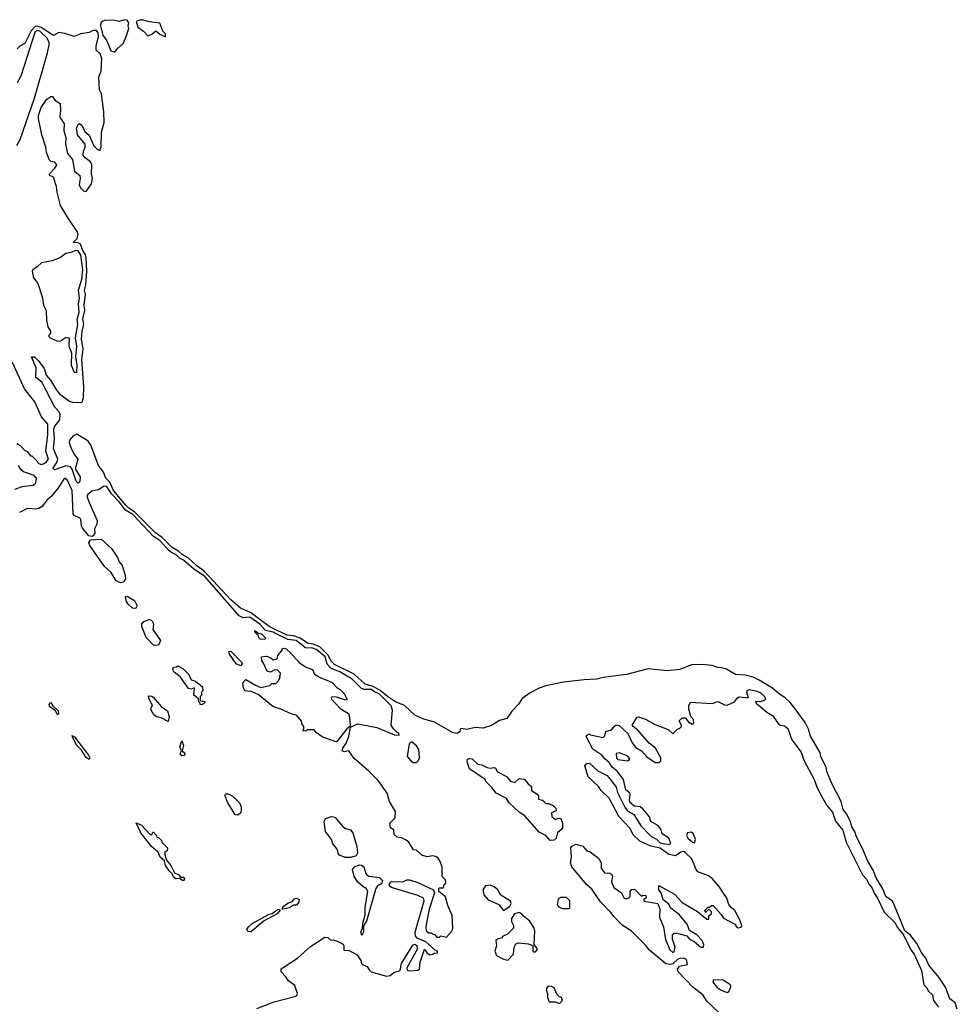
# Model space of a CAD drawing. Extents: x 2348354 to 2479840, y 460476 to 613653.
# Tile 303 of 305: x 2461817 to 2468691, y 589996 to 597219. Entities that reach past the tile are written whole.
import ezdxf

# ---------------------------------------------------------------- set-up
doc = ezdxf.new("R2010")
doc.units = 0

msp = doc.modelspace()

# ---------------------------------------------------------------- linework, layer by layer
at = {"layer": '0CON05XD'}
for points in [[(2462515, 596980), (2462533.3, 597006.7), (2462576.1, 597043.9), (2462596.2, 597095), (2462617.5, 597155), (2462612.5, 597175), (2462617.5, 597195), (2462605, 597216), (2462585, 597219.2), (2462545, 597206.2), (2462515, 597214), (2462445, 597216.7), (2462425, 597208.6), (2462412, 597195), (2462410, 597175), (2462426.7, 597105), (2462456.7, 597065), (2462485, 596990), (2462515, 596980)], [(2462885, 597092.5), (2462886.7, 597115), (2462866.2, 597136.2), (2462845, 597192.5), (2462765, 597203.3), (2462725, 597215.6), (2462694.2, 597215.8), (2462670, 597205), (2462683.3, 597165), (2462723.9, 597133.9), (2462755, 597100), (2462785, 597112.5), (2462815, 597137.5), (2462845, 597113.3), (2462885, 597092.5)], [(2461794.4, 596295.6), (2461819.3, 596340.7), (2461925.9, 596644.1), (2462020.8, 596975), (2462033.9, 597035), (2462031.8, 597055), (2462015.5, 597085), (2461965, 597136.1), (2461945, 597140.6), (2461926.5, 597125), (2461825, 596805.6), (2461798.3, 596755)], [(2468691.3, 589961.3), (2468675, 590008.1), (2468636.1, 590036.1), (2468605, 590121.1), (2468555.2, 590195.2), (2468482.2, 590282.2), (2468461.2, 590335), (2468431.4, 590371.4), (2468395, 590442.5), (2468345.7, 590505.7), (2468306.1, 590536.1), (2468231.5, 590721.5), (2468215, 590753.1), (2468167, 590787), (2468145, 590844.4), (2468095.4, 590925), (2468075, 590981.4), (2468032.4, 591052.4), (2467998.4, 591135), (2467951.8, 591225), (2467939.2, 591265), (2467918.5, 591298.5), (2467908.8, 591335), (2467881.2, 591391.2), (2467855.4, 591425), (2467840.4, 591485), (2467771.1, 591615), (2467733.6, 591705), (2467730, 591735), (2467691.7, 591811.7), (2467685, 591840), (2467614.3, 591964.3), (2467599.3, 592015), (2467575, 592064.4), (2467501.3, 592165), (2467465, 592211.3), (2467429.2, 592245), (2467389, 592269), (2467336.5, 592316.5), (2467238.9, 592375), (2467195, 592395.3), (2467135, 592411.1), (2467066, 592416), (2466998, 592455), (2466965, 592465.3), (2466935, 592466.3), (2466895, 592480.9), (2466815, 592489.3), (2466745, 592487.5), (2466655, 592451.3), (2466565, 592441.6), (2466425, 592458.3), (2466265, 592414.8), (2466095, 592394.4), (2466045, 592382), (2465956.3, 592376.3), (2465805, 592359.8), (2465675, 592332.3), (2465624.8, 592315.2), (2465558.9, 592281.1), (2465501.6, 592238.4), (2465475, 592197.3), (2465425, 592145.5), (2465387.3, 592092.7), (2465335, 592077.5), (2465275, 592041.6), (2465215, 592021.2), (2465155, 592026.4), (2465095, 592011.8), (2465055, 592020), (2465046.2, 592015), (2465043.3, 591995), (2465025, 591982), (2464995, 591988.5), (2464859.2, 592065), (2464778.9, 592088.9), (2464715, 592118.4), (2464637.1, 592187.2), (2464571.6, 592215), (2464513.7, 592253.7), (2464459, 592299), (2464408.1, 592328.1), (2464348.8, 592345), (2464269, 592419), (2464125, 592489), (2464098.4, 592515), (2464077.8, 592557.8), (2464017.8, 592617.8), (2463967.3, 592637.3), (2463927.5, 592645), (2463872.1, 592682.1), (2463825, 592698.4), (2463775, 592705.2), (2463645, 592767.4), (2463510, 592870), (2463435, 592902.1), (2463365, 592964.3), (2463171.6, 593171.6), (2463115, 593212.2), (2463051.1, 593271.1), (2463006.8, 593295), (2462981.5, 593321.5), (2462935, 593346.1), (2462860.3, 593420.3), (2462811.2, 593455), (2462659.2, 593609.2), (2462617.4, 593635), (2462595, 593657.3), (2462505, 593764.3), (2462477.1, 593827.1), (2462448.8, 593855), (2462430.1, 593900.1), (2462395, 593948.5), (2462338.6, 594098.6), (2462317.6, 594127.6), (2462235, 594178), (2462206, 594165), (2462181.4, 594135), (2462179.2, 594115), (2462194.3, 594075), (2462213.4, 594033.4), (2462242, 593995), (2462232.1, 593957.9), (2462222.5, 593925), (2462260.8, 593865), (2462257, 593833), (2462245, 593818.8), (2462231.5, 593835), (2462202.5, 593922.5), (2462188.6, 593938.6), (2462155, 593946), (2462075, 593917.5), (2462062.5, 593925), (2462063.3, 593935), (2462089.5, 593970.5), (2462096.5, 593995), (2462065, 594073.3), (2462071.4, 594145), (2462065.8, 594215), (2462075, 594238.5), (2462110, 594285), (2462113.4, 594325), (2462104.7, 594344.7), (2462075, 594377.1), (2461979, 594559), (2461935.7, 594595), (2461936.7, 594665), (2461902.5, 594745), (2461925, 594747.1), (2461955, 594716.9), (2461995, 594659.4), (2462011.8, 594611.8), (2462042.5, 594575), (2462087.5, 594502.5), (2462111.3, 594471.3), (2462181.5, 594421.5), (2462203.2, 594413.2), (2462265, 594410.3), (2462278.1, 594421.9), (2462283.3, 594446.7), (2462286.8, 594525), (2462272.2, 594725), (2462282.3, 594805), (2462269, 594875), (2462274.2, 594935), (2462286, 594985), (2462278.8, 595025), (2462293.6, 595085), (2462289.2, 595125), (2462298.4, 595205), (2462291.3, 595235), (2462301, 595275), (2462308.3, 595371.7), (2462305.2, 595475), (2462299.2, 595495), (2462278.8, 595525), (2462262.5, 595572.5), (2462245, 595581.1), (2462207.5, 595585), (2462236.9, 595613.1), (2462244.4, 595645), (2462237.1, 595665), (2462172.6, 595762.6), (2462116.4, 595855), (2462091.4, 595955), (2462087.5, 595995), (2462063.6, 596063.6), (2462037, 596077), (2462032.5, 596085), (2462075, 596130), (2462088, 596155), (2462075, 596173.8), (2462045, 596180), (2462035, 596188.8), (2462012.2, 596245), (2462007.8, 596285), (2461979.5, 596375), (2461953.3, 596495), (2461953.4, 596516.6), (2461973.3, 596575), (2462015, 596636.7), (2462045, 596656.7), (2462056.7, 596656.7), (2462075, 596630), (2462112.5, 596605), (2462116.7, 596555), (2462110, 596505), (2462143.3, 596455), (2462140, 596405), (2462154, 596355), (2462153.1, 596305), (2462167.3, 596237.3), (2462203.9, 596193.9), (2462217.3, 596107.3), (2462256.7, 596075), (2462260, 596055), (2462253, 596007), (2462263.3, 595985), (2462285, 595962.5), (2462305, 595960), (2462344, 596015), (2462351.2, 596055), (2462343.3, 596085), (2462346.2, 596155), (2462335.7, 596175.7), (2462297.5, 596205), (2462282.5, 596225), (2462283.3, 596255), (2462296, 596285), (2462296, 596305), (2462241.2, 596375), (2462234.2, 596424.2), (2462242, 596448), (2462255, 596456.7), (2462273.3, 596445), (2462295, 596400), (2462325, 596372.5), (2462361.2, 596295), (2462381.7, 596271.7), (2462405, 596260), (2462414.3, 596285.7), (2462415.8, 596395), (2462435.5, 596465), (2462434.1, 596544.1), (2462416.7, 596675), (2462402.5, 596705), (2462396.7, 596796.7), (2462413.1, 596845), (2462419.2, 596935), (2462407.8, 596967.8), (2462377.5, 596995), (2462377.5, 597025), (2462394.1, 597095.9), (2462392.3, 597122.3), (2462378.9, 597138.9), (2462355, 597141.1), (2462325, 597124.5), (2462265, 597115.4), (2462215, 597096.2), (2462146.8, 597116.8), (2462104.6, 597125.4), (2462065, 597102.5), (2461972.9, 597162.9), (2461945, 597172.7), (2461930.6, 597169.4), (2461901.7, 597138.3), (2461855, 597044.2), (2461818.8, 597025), (2461798, 597005)], [(2462235, 594630), (2462238.9, 594685), (2462229.2, 594745), (2462235.4, 594824.6), (2462226.4, 594885), (2462243, 594983), (2462239.2, 595020.8), (2462253.2, 595073.2), (2462247.1, 595135), (2462255.4, 595175), (2462248.8, 595235), (2462272.2, 595315), (2462278.5, 595385), (2462265, 595490.9), (2462245, 595523.6), (2462225, 595526.9), (2462195, 595511.4), (2462155, 595502.8), (2462114.7, 595475.3), (2462055, 595450), (2461975.7, 595435), (2461944.7, 595405.3), (2461912.5, 595385), (2461908, 595375), (2461917.5, 595325), (2461950, 595285), (2461985, 595180), (2461990, 595125), (2462011.2, 595085), (2462013.8, 595015), (2462022.5, 594965), (2462042.5, 594935), (2462041.7, 594918.3), (2462030, 594905), (2462030, 594895), (2462040, 594885), (2462095, 594860), (2462117, 594863), (2462153, 594887), (2462180, 594885), (2462177.5, 594825), (2462197.5, 594775), (2462193.3, 594685), (2462215, 594632.5), (2462235, 594630)], [(2461795, 594110), (2461820, 594095), (2461855, 594060), (2461870, 594055), (2461895, 594020), (2461905, 594020), (2461943, 593983), (2461952.5, 593965), (2461975, 593956), (2461995, 593963.5), (2462013.8, 593975), (2462027.5, 593995), (2462008.8, 594055), (2462023.1, 594175), (2462022.3, 594252.3), (2461975.8, 594305.8), (2461928.8, 594415), (2461851.4, 594511.4), (2461764.2, 594705)], [(2461783.3, 593775), (2461833.8, 593793.8), (2461916, 593805), (2461935, 593822), (2461939.2, 593855), (2461922.5, 593875), (2461845, 593902.5), (2461825, 593920), (2461808.3, 593948.3)], [(2463555, 589966.7), (2463682.5, 590015), (2463835, 590053.8), (2463848, 590062), (2463854, 590075), (2463834.2, 590134.2), (2463787.3, 590167.3), (2463768.1, 590198.1), (2463734.2, 590235), (2463733.2, 590256.8), (2463852.5, 590335), (2463948.5, 590421.5), (2464055, 590490), (2464075, 590486.7), (2464095, 590467.5), (2464115, 590468.8), (2464145, 590460.5), (2464187.9, 590437.9), (2464194.4, 590425), (2464193.3, 590393.3), (2464231.5, 590391.5), (2464290, 590360), (2464317, 590317), (2464325, 590290), (2464363.9, 590273.9), (2464378.3, 590248.3), (2464394.3, 590234.3), (2464505, 590202.5), (2464533, 590207), (2464560.6, 590229.4), (2464606.9, 590243.1), (2464615.5, 590294.5), (2464698.9, 590431.1), (2464715, 590437.5), (2464728.7, 590428.7), (2464730.9, 590399.1), (2464656.2, 590265), (2464656.7, 590246.7), (2464675, 590241.2), (2464735, 590247.5), (2464747.5, 590255), (2464753.6, 590306.4), (2464785, 590400), (2464802.5, 590375), (2464825, 590358.8), (2464845, 590363.3), (2464855, 590372.5), (2464880, 590375), (2464880, 590385), (2464865, 590390), (2464795.6, 590455.6), (2464731.7, 590481.7), (2464718.1, 590498.1), (2464717.1, 590525), (2464781.4, 590755), (2464777.1, 590775), (2464736.7, 590795), (2464542.1, 590852.1), (2464527.1, 590865), (2464525.7, 590875), (2464535, 590891.2), (2464545, 590896.2), (2464625, 590893.8), (2464655, 590910), (2464675, 590910), (2464735, 590888.8), (2464850, 590835), (2464857.5, 590815), (2464818.9, 590695), (2464800.6, 590605), (2464794.3, 590564.3), (2464797.5, 590535), (2464815, 590520), (2464835, 590520), (2464845, 590510), (2464858.3, 590508.3), (2464875, 590490), (2464895, 590490), (2464905, 590497.5), (2464945, 590490), (2464985, 590532.5), (2464993.3, 590555), (2464988.3, 590648.3), (2464955, 590720), (2464937.5, 590785), (2464890, 590825), (2464890, 590845), (2464895, 590850), (2464925, 590850), (2464930, 590875), (2464940, 590885), (2464938.3, 590908.3), (2464913.8, 590935), (2464913.1, 591005), (2464898.2, 591048.2), (2464885, 591068.9), (2464865, 591081.2), (2464845, 591084.5), (2464805, 591078.8), (2464765, 591090), (2464727, 591127), (2464705, 591130), (2464670, 591185), (2464650.7, 591200.7), (2464615, 591217.5), (2464585, 591222.5), (2464561.7, 591241.7), (2464560, 591275), (2464535, 591290), (2464530, 591325), (2464570, 591365), (2464571.7, 591411.7), (2464527.5, 591485), (2464511.2, 591545), (2464445, 591638.8), (2464376.6, 591706.6), (2464269.1, 591799.1), (2464235, 591848.8), (2464225, 591856), (2464195, 591848.8), (2464182, 591855), (2464186, 591875), (2464209.2, 591910.8), (2464230.2, 591959.8), (2464241.7, 592028.3), (2464295, 592054.5), (2464435, 592026.7), (2464565, 591973.3), (2464600, 591970), (2464597.5, 591985), (2464582, 591992), (2464557.3, 592017.3), (2464540, 592045), (2464551.2, 592155), (2464539.2, 592185), (2464453.5, 592275), (2464418.1, 592288.1), (2464395, 592306.1), (2464345, 592305.2), (2464321.8, 592311.8), (2464255, 592380.4), (2464163.3, 592435), (2464100.5, 592460.5), (2464072, 592492), (2464055.6, 592545), (2463995, 592596.7), (2463965, 592608.4), (2463912, 592612), (2463843.1, 592665), (2463782.4, 592672.4), (2463687.7, 592717.7), (2463675, 592725.7), (2463618.3, 592738.3), (2463578.5, 592785), (2463505, 592835.9), (2463455, 592832), (2463426.3, 592846.3), (2463174.7, 593135), (2463090.7, 593190.7), (2463018.5, 593255), (2462987.9, 593267.9), (2462965, 593294.5), (2462930.1, 593310.1), (2462907.8, 593327.8), (2462845, 593399.8), (2462798.6, 593428.6), (2462645, 593590.4), (2462591.7, 593621.7), (2462545, 593683.2), (2462490.4, 593740.4), (2462454.7, 593794.8), (2462435, 593797.3), (2462395, 593771.1), (2462345, 593760.8), (2462315, 593736.5), (2462310, 593725), (2462325, 593676.7), (2462383.6, 593545), (2462382.7, 593517.3), (2462366.2, 593485), (2462368.5, 593451.5), (2462356.4, 593433.6), (2462345, 593428.6), (2462323, 593433), (2462278.3, 593488.3), (2462270.5, 593505), (2462263.8, 593555), (2462255, 593564.6), (2462219.4, 593579.4), (2462208.1, 593595), (2462201.1, 593765), (2462165, 593843.3), (2462145, 593856.7), (2462093.1, 593776.9), (2462047.8, 593722.2), (2462015.5, 593694.5), (2461982.3, 593647.7), (2461957.5, 593632.5), (2461935, 593627.9), (2461875, 593633.8), (2461815.4, 593604.6)], [(2462555, 593089.2), (2462523.1, 593103.1), (2462486.2, 593165), (2462438, 593208), (2462331.1, 593361.1), (2462323.8, 593385), (2462335, 593403.3), (2462415, 593408), (2462490.7, 593340.7), (2462532.5, 593275), (2462545, 593243.3), (2462568.8, 593215), (2462589.2, 593145), (2462591.2, 593115), (2462575, 593093.3), (2462555, 593089.2)], [(2462665, 592898.8), (2462643, 592903), (2462611.2, 592931.2), (2462596.7, 592955), (2462591.7, 592988.3), (2462605, 592990), (2462657.5, 592957.5), (2462676, 592925), (2462674, 592906), (2462665, 592898.8)], [(2462805, 592627.5), (2462795, 592632.5), (2462745, 592687.5), (2462713, 592767), (2462713, 592787), (2462726.4, 592803.6), (2462765, 592818.8), (2462777, 592817), (2462790, 592805), (2462797.5, 592785), (2462792.5, 592745), (2462850, 592665), (2462835, 592630), (2462805, 592627.5)], [(2463615, 592672.5), (2463580, 592675), (2463570, 592685), (2463568.3, 592698.3), (2463540, 592725), (2463541.7, 592738.3), (2463565, 592720), (2463590, 592715), (2463620, 592685), (2463615, 592672.5)], [(2463435, 592480), (2463403.3, 592495), (2463353.8, 592565), (2463350, 592585), (2463365, 592586.7), (2463442.5, 592505), (2463446.7, 592493.3), (2463435, 592480)], [(2464135, 591921.9), (2464035, 591958.8), (2463990.7, 591990.7), (2463975, 592010), (2463925, 592010), (2463915, 592000), (2463891.7, 592001.7), (2463900, 592015), (2463900, 592035), (2463888.3, 592048.3), (2463883.6, 592073.6), (2463847.5, 592115), (2463806.1, 592126.1), (2463731.7, 592161.7), (2463671.7, 592181.7), (2463565, 592270), (2463515, 592290), (2463466.4, 592296.4), (2463457, 592317), (2463452.5, 592355), (2463475, 592380), (2463545, 592336.2), (2463585, 592321.2), (2463650, 592335), (2463665, 592350), (2463695, 592350), (2463715, 592370), (2463725, 592390), (2463730, 592425), (2463705, 592450), (2463683, 592447), (2463655, 592432.5), (2463630.7, 592440.7), (2463605, 592500), (2463592.5, 592515), (2463590, 592545), (2463625, 592550), (2463657, 592537), (2463675, 592522.5), (2463705, 592530), (2463710, 592555), (2463740, 592595), (2463740, 592605), (2463755, 592610), (2463770, 592605), (2463805, 592572.5), (2463865, 592503.3), (2463912.3, 592472.3), (2463963, 592453), (2463977, 592417), (2464025, 592390), (2464105, 592360), (2464145, 592317.5), (2464167.5, 592305), (2464196.1, 592276.1), (2464218.3, 592231.7), (2464205, 592227.5), (2464138.3, 592248.3), (2464108.3, 592251.7), (2464100, 592245), (2464103.8, 592235), (2464165.5, 592165.5), (2464228.6, 592128.6), (2464235.9, 592105.9), (2464238.6, 592041.4), (2464237, 592033), (2464215, 592016.9), (2464145, 591927.1), (2464135, 591921.9)], [(2463155, 592192.5), (2463140, 592195), (2463140, 592205), (2463130, 592215), (2463128.3, 592238.3), (2463093, 592263), (2463098.3, 592318.3), (2463075, 592307.5), (2463054.1, 592314.1), (2462996.4, 592396.4), (2462947.5, 592435), (2462940, 592455), (2462945, 592470), (2462967, 592473), (2462975, 592480), (2463015, 592457.5), (2463056.1, 592416.1), (2463075, 592377.5), (2463105, 592366.7), (2463156.1, 592326.1), (2463160, 592295), (2463150, 592285), (2463150, 592265), (2463140, 592255), (2463140, 592225), (2463180, 592215), (2463155, 592192.5)], [(2466944.6, 589934.6), (2466857.6, 590017.6), (2466826.5, 590066.5), (2466755, 590118.6), (2466644.3, 590235), (2466639.2, 590255), (2466654.4, 590275.6), (2466712.5, 590287.5), (2466706.7, 590325), (2466685, 590334.2), (2466657.3, 590332.7), (2466642.5, 590327.5), (2466605, 590292), (2466585, 590288), (2466554.3, 590294.3), (2466435, 590393.8), (2466408.3, 590428.3), (2466302.2, 590532.2), (2466235, 590578), (2466175, 590638), (2466150.8, 590670.8), (2466075, 590747.1), (2466011.9, 590841.9), (2465971.4, 590875), (2465865, 591004), (2465856.2, 591035), (2465862.5, 591075), (2465857.5, 591145), (2465865, 591156.7), (2465895, 591170), (2465945, 591156.7), (2465975, 591122.5), (2466000, 591115), (2466062.5, 591065), (2466080, 591035), (2466080, 590995), (2466105, 590960), (2466145, 590957.5), (2466159.3, 590949.3), (2466163.3, 590935), (2466156.7, 590895), (2466173.9, 590853.9), (2466230, 590815), (2466247.5, 590775), (2466265, 590770), (2466283, 590777), (2466291.7, 590788.3), (2466292.5, 590825), (2466305, 590837.5), (2466325, 590840), (2466375, 590790), (2466385, 590797.5), (2466407.5, 590795), (2466410, 590775), (2466390, 590765), (2466395, 590752.5), (2466496.4, 590736.4), (2466510, 590695), (2466508.8, 590635), (2466536.7, 590565), (2466551.7, 590471.7), (2466566.4, 590436.4), (2466582.5, 590395), (2466605, 590377.5), (2466615, 590380), (2466622.5, 590415), (2466602.5, 590475), (2466603, 590503), (2466615, 590517.5), (2466635, 590517.5), (2466708.3, 590498.3), (2466727.5, 590475), (2466758.3, 590458.3), (2466810, 590415), (2466830, 590415), (2466833.3, 590435), (2466820, 590465), (2466782.5, 590505), (2466727, 590537), (2466711.2, 590585), (2466655, 590653.3), (2466590.7, 590700.7), (2466573, 590733), (2466533.6, 590763.6), (2466520, 590815), (2466502.5, 590835), (2466502.5, 590867.5), (2466617.5, 590805), (2466675, 590743.3), (2466786.1, 590676.1), (2466855, 590620), (2466868.3, 590621.7), (2466870, 590645), (2466888.3, 590661.7), (2466890, 590675), (2466875, 590690), (2466865, 590690), (2466845, 590670), (2466840, 590685), (2466865, 590710), (2466875, 590710), (2466888.3, 590721.7), (2466901.7, 590721.7), (2466960, 590655), (2466977, 590627), (2467060, 590585), (2467072.5, 590565), (2467085, 590557.5), (2467107, 590563), (2467112.5, 590575), (2467096.7, 590615), (2467061.2, 590685), (2467036.7, 590705), (2467017.3, 590727.3), (2467000.8, 590775), (2466941.7, 590861.7), (2466895, 590918), (2466867.9, 590937.9), (2466788.6, 590968.6), (2466776, 590985), (2466745, 591063.3), (2466695, 591110), (2466683.6, 591116.4), (2466665, 591113.3), (2466625, 591086.2), (2466575, 591094.2), (2466511.7, 591141.7), (2466445, 591156.7), (2466363.8, 591193.8), (2466315, 591240), (2466293.8, 591285), (2466208.8, 591375), (2466137.5, 591507.5), (2466081.2, 591565), (2466061.2, 591595), (2465983.8, 591665), (2465960, 591745), (2465975, 591763.3), (2465995, 591766.2), (2466055, 591708.8), (2466125, 591673.8), (2466163.3, 591625), (2466189.5, 591589.5), (2466200.9, 591550.9), (2466255, 591437.5), (2466275, 591413.8), (2466319.3, 591389.3), (2466373, 591303), (2466445, 591230), (2466485, 591207.5), (2466511.7, 591181.7), (2466575, 591167.5), (2466590, 591175), (2466576.7, 591215), (2466526.2, 591246.2), (2466518.8, 591275), (2466500, 591305), (2466445, 591337.5), (2466435, 591372.5), (2466385, 591431.2), (2466365, 591444), (2466325, 591450), (2466292.5, 591475), (2466286.7, 591495), (2466293.8, 591535), (2466290, 591545), (2466260.5, 591570.5), (2466244, 591645), (2466197.7, 591707.7), (2466160, 591735), (2466139.5, 591769.5), (2466106.1, 591796.1), (2466083.9, 591823.9), (2466018.8, 591868.8), (2465972.5, 591955), (2465971.7, 591968.3), (2465995, 591980), (2466003, 591973), (2466095, 591952.5), (2466106.7, 591965), (2466113.6, 591996.4), (2466155, 592010), (2466180.5, 592039.5), (2466195, 592046.2), (2466211.2, 592041.2), (2466275, 591982.5), (2466306.7, 591915), (2466335, 591881.2), (2466375, 591856.7), (2466415, 591811.2), (2466475, 591771.2), (2466505, 591770), (2466518, 591782), (2466518, 591805), (2466478, 591875), (2466432.5, 591912.5), (2466348.3, 592008.3), (2466313.8, 592033.8), (2466307.5, 592045), (2466345, 592103.3), (2466355, 592106.2), (2466405, 592088.8), (2466475, 592050), (2466572.5, 592012.5), (2466605, 591980), (2466640, 592015), (2466655, 592020), (2466670, 592035), (2466670, 592045), (2466652.5, 592075), (2466675, 592096.7), (2466697, 592097), (2466725, 592060), (2466735, 592060), (2466745, 592050), (2466760, 592055), (2466757.5, 592085), (2466738.3, 592108.3), (2466721.7, 592161.7), (2466723, 592187), (2466735, 592212.5), (2466895, 592203.3), (2466935, 592216.7), (2466983.6, 592193.6), (2467005, 592190), (2467056.7, 592215), (2467078.8, 592245), (2467090.8, 592250.8), (2467160, 592245), (2467147.1, 592285), (2467151.7, 592298.3), (2467165, 592304.4), (2467215, 592296.7), (2467245, 592283.8), (2467278.1, 592255), (2467285.7, 592234.3), (2467275, 592223.8), (2467245, 592216.2), (2467212.5, 592217.5), (2467217.5, 592205), (2467295, 592138.6), (2467335.6, 592115.6), (2467385, 592047.5), (2467425, 592038.8), (2467449.1, 592019.1), (2467477, 591937), (2467545.6, 591845), (2467566.4, 591786.4), (2467642.9, 591645), (2467665, 591583.3), (2467704.4, 591505), (2467734.4, 591455), (2467777.1, 591405), (2467799.1, 591339.1), (2467852.7, 591272.7), (2467875.8, 591185), (2467948, 591045), (2467996.8, 590946.8), (2468025.8, 590915), (2468044.4, 590874.4), (2468067.4, 590847.4), (2468081.1, 590811.1), (2468105.8, 590775), (2468155, 590673.3), (2468236, 590595), (2468251.3, 590561.3), (2468296.6, 590506.6), (2468351.5, 590395), (2468375.6, 590365), (2468428, 590245), (2468445, 590140), (2468466.8, 590116.8), (2468476.7, 590095), (2468510, 590065), (2468516.2, 590025), (2468553.3, 589975)], [(2462095, 592120), (2462078.3, 592148.3), (2462035, 592180), (2462032.5, 592195), (2462045, 592210), (2462060, 592185), (2462098.3, 592148.3), (2462100, 592125), (2462095, 592120)], [(2462905, 592070), (2462855, 592096.7), (2462820, 592105), (2462800.7, 592120.7), (2462780, 592155), (2462780, 592175), (2462790, 592185), (2462763, 592243), (2462761.7, 592258.3), (2462785, 592256.7), (2462795, 592250), (2462857.3, 592177.3), (2462900, 592150), (2462912.5, 592105), (2462905, 592070)], [(2462325, 591793.3), (2462305, 591806.2), (2462270, 591860), (2462235, 591894.3), (2462205, 591950), (2462201.7, 591968.3), (2462218.3, 591958.3), (2462320, 591825), (2462330, 591805), (2462325, 591793.3)], [(2463005, 591818), (2462994, 591835), (2463002.5, 591855), (2462991.2, 591885), (2463005, 591930), (2463018, 591895), (2463007.5, 591855), (2463027.5, 591837.5), (2463025, 591822.5), (2463005, 591818)], [(2464725, 591770), (2464740, 591785), (2464747.5, 591805), (2464742.5, 591865), (2464725, 591892.5), (2464695, 591920), (2464685, 591920), (2464673, 591907), (2464656.7, 591815), (2464685, 591782.5), (2464705, 591770), (2464725, 591770)], [(2465705, 591197.5), (2465674.1, 591234.1), (2465625, 591260), (2465519.3, 591379.3), (2465480, 591405), (2465405, 591473.3), (2465386.4, 591506.4), (2465310, 591545), (2465277.7, 591587.7), (2465235, 591630), (2465230, 591645), (2465115, 591723.8), (2465097.5, 591775), (2465100, 591795), (2465115, 591800), (2465135, 591796.7), (2465175, 591757.5), (2465205, 591752.5), (2465245, 591732.5), (2465265, 591727.5), (2465295, 591732.5), (2465305, 591727.5), (2465320.7, 591700.7), (2465385, 591667.5), (2465415, 591632.5), (2465447.5, 591622.5), (2465478.3, 591651.7), (2465515, 591647.5), (2465543.6, 591613.6), (2465570, 591595), (2465570, 591565), (2465609.3, 591539.3), (2465620, 591525), (2465621.7, 591501.7), (2465650, 591495), (2465675, 591470), (2465695, 591470), (2465727.5, 591455), (2465747.5, 591435), (2465750, 591415), (2465715, 591400), (2465717.5, 591375), (2465745, 591352.5), (2465768.3, 591361.7), (2465785, 591360), (2465797.5, 591325), (2465797.5, 591285), (2465760, 591255), (2465750, 591215), (2465735, 591200), (2465705, 591197.5)], [(2466275, 591782.5), (2466290, 591795), (2466275, 591816.7), (2466215, 591840), (2466190, 591835), (2466193, 591803), (2466201.7, 591791.7), (2466275, 591782.5)], [(2463415, 591383.3), (2463397, 591387), (2463339.3, 591479.3), (2463322.5, 591525), (2463325, 591540), (2463345, 591540), (2463380.7, 591520.7), (2463428.8, 591475), (2463440, 591445), (2463441.2, 591415), (2463435, 591397.5), (2463415, 591383.3)], [(2464245, 591072.5), (2464203, 591073), (2464161.2, 591091.2), (2464151.7, 591101.7), (2464148.8, 591125), (2464138, 591145), (2464112.5, 591172.5), (2464102, 591205), (2464058.8, 591265), (2464048, 591335), (2464059.5, 591360.5), (2464103.9, 591373.9), (2464128.3, 591368.3), (2464185, 591300), (2464205, 591286.2), (2464242.5, 591275), (2464260, 591255), (2464288, 591155), (2464294.1, 591105.9), (2464284.1, 591085.9), (2464245, 591072.5)], [(2463015, 590902), (2462989.3, 590919.3), (2462965, 590916.9), (2462945, 590928), (2462934.4, 590954.4), (2462912.5, 590975), (2462886.2, 591015), (2462878.8, 591048.8), (2462846.7, 591075), (2462832.7, 591112.7), (2462784, 591154), (2462704.5, 591255), (2462671.7, 591328.3), (2462709.3, 591309.3), (2462770, 591245), (2462785, 591240), (2462791.7, 591258.3), (2462798.3, 591258.3), (2462820, 591235), (2462821.7, 591221.7), (2462835, 591220), (2462860, 591195), (2462860, 591185), (2462900, 591145), (2462898.3, 591121.7), (2462880, 591115), (2462880, 591095), (2462893, 591053), (2462923.6, 591013.6), (2462950.8, 590960.8), (2462982.5, 590945), (2462995, 590930), (2463020, 590930), (2463023.8, 590915), (2463015, 590902)], [(2466765, 591180), (2466772.5, 591205), (2466755, 591250), (2466739.5, 591259.5), (2466712.5, 591255), (2466706.7, 591235), (2466716.7, 591215), (2466750, 591185), (2466765, 591180)], [(2464325, 590500), (2464317.5, 590525), (2464330, 590555), (2464333.3, 590595), (2464348.8, 590651.2), (2464350.5, 590709.5), (2464370, 590825), (2464355, 590850), (2464345, 590850), (2464295, 590892.5), (2464270, 590935), (2464256.7, 590985), (2464272.5, 591005), (2464305, 591018.8), (2464325.9, 591015.9), (2464340, 591005), (2464353.8, 590955), (2464362.5, 590945), (2464377.3, 590937.3), (2464455.6, 590925.6), (2464475.8, 590905), (2464469.5, 590880.5), (2464440, 590865), (2464427.5, 590845), (2464360, 590605), (2464338.3, 590571.7), (2464336.7, 590525), (2464325, 590500)], [(2465365, 590683.3), (2465410, 590715), (2465421.2, 590735), (2465415, 590752.5), (2465345, 590797.5), (2465322.5, 590835), (2465295, 590858.8), (2465265, 590871.2), (2465232.5, 590865), (2465211.2, 590835), (2465219.3, 590799.3), (2465251.7, 590761.7), (2465328.8, 590728.8), (2465365, 590683.3)], [(2463745, 590693.3), (2463740, 590695), (2463743.3, 590705), (2463753.3, 590715), (2463782.4, 590737.6), (2463815, 590751.2), (2463830.9, 590769.1), (2463845.8, 590775.8), (2463865.6, 590765.6), (2463863.3, 590745), (2463845, 590724), (2463825, 590723.8), (2463795, 590704.2), (2463745, 590693.3)], [(2465845, 590700), (2465850, 590705), (2465850, 590755), (2465825, 590780), (2465785, 590780), (2465765, 590770), (2465757.5, 590725), (2465770.7, 590710.7), (2465795, 590700), (2465845, 590700)], [(2463515, 590528.8), (2463489.3, 590529.3), (2463481.2, 590545), (2463494.3, 590565.7), (2463520.9, 590589.1), (2463645, 590657.5), (2463668.3, 590661.7), (2463705, 590689.2), (2463715, 590693.3), (2463727.5, 590687.5), (2463705, 590658.8), (2463603.3, 590606.7), (2463515, 590528.8)], [(2465395, 590320), (2465437, 590363), (2465442.5, 590415), (2465455, 590440), (2465473, 590447), (2465545, 590440), (2465578.3, 590428.3), (2465580, 590385), (2465585, 590380), (2465598.3, 590381.7), (2465610, 590395), (2465610, 590405), (2465590, 590435), (2465593.8, 590535), (2465588.8, 590555), (2465556.7, 590605), (2465507.5, 590645), (2465495, 590662.5), (2465479.3, 590669.3), (2465445, 590658.8), (2465423.3, 590625), (2465423, 590603), (2465437.5, 590575), (2465436.4, 590553.6), (2465390.7, 590509.3), (2465360, 590495), (2465348.3, 590481.7), (2465325, 590477.5), (2465307.5, 590465), (2465312.5, 590425), (2465300, 590385), (2465312.5, 590355), (2465365, 590326.7), (2465395, 590320)], [(2465775, 590002.5), (2465797, 590023), (2465790, 590045), (2465775, 590050), (2465755, 590070), (2465735.9, 590115.9), (2465715, 590127.5), (2465691.7, 590128.3), (2465680, 590115), (2465680, 590095), (2465687.5, 590075), (2465687.5, 590045), (2465700, 590015), (2465743.6, 590013.6), (2465775, 590002.5)], [(2467005, 590082.5), (2467015, 590090), (2467030, 590125), (2467030, 590135), (2467020, 590145), (2466975, 590172.5), (2466903.6, 590176.4), (2466898.3, 590158.3), (2466930.7, 590120.7), (2466959.3, 590099.3), (2467005, 590082.5)]]:
    msp.add_lwpolyline(points, dxfattribs=at)

doc.saveas('drawing.dxf')
